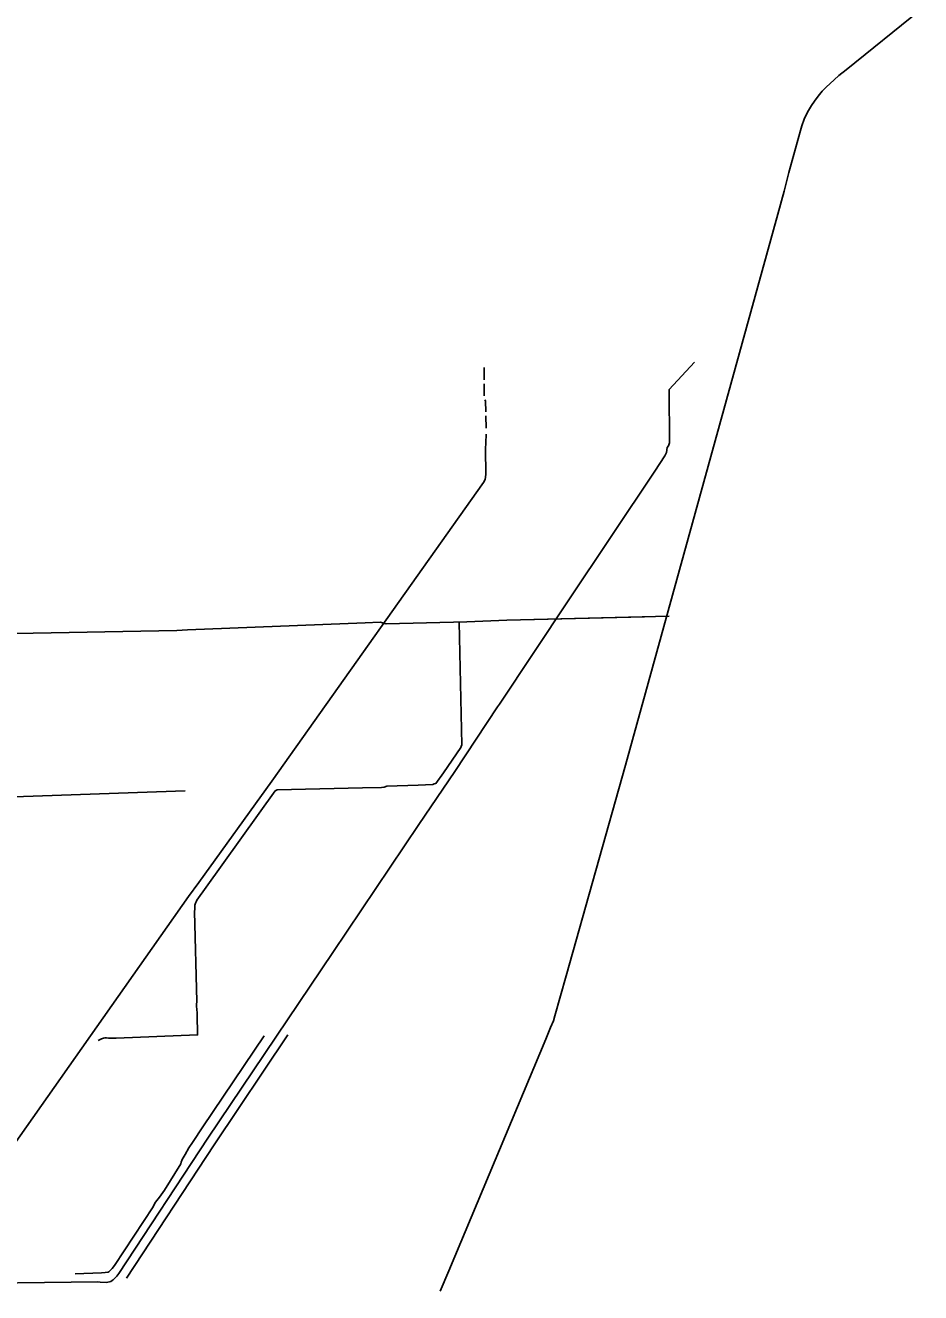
# Model space of a CAD drawing. Extents: x 1671357 to 13005564, y 567358 to 14261451.
# Drawn here: x 12758230.3 to 12758285.4, y 14259753.4 to 14259831.4 of the extents above; entities that cross this region are included whole.
import ezdxf

# ---------------------------------------------------------------- set-up
doc = ezdxf.new("R2010")
doc.units = 0
for name, color, linetype in [('31', 7, 'Continuous'), ('32', 7, 'Continuous'), ('40', 7, 'Continuous'), ('43', 7, 'Continuous')]:
    doc.layers.add(name, color=color, linetype=linetype)

msp = doc.modelspace()

# ---------------------------------------------------------------- linework, layer by layer
at = {"layer": '31'}
for points in [[(12758269.94, 14259795.077), (12758259.942, 14259794.816), (12758257.475, 14259794.719), (12758252.498, 14259794.597)], [(12758240.282, 14259794.229), (12758239.612, 14259794.196), (12758229.653, 14259793.999)], [(12758252.132, 14259794.69), (12758251.212, 14259794.655), (12758240.282, 14259794.229)], [(12758252.498, 14259794.597), (12758252.132, 14259794.69)]]:
    msp.add_lwpolyline(points, dxfattribs=at)
at = {"layer": '32'}
for points in [[(12758252.498, 14259794.597), (12758257.475, 14259794.719), (12758259.942, 14259794.816), (12758268.41, 14259795.037)], [(12758229.653, 14259793.999), (12758239.612, 14259794.196), (12758240.282, 14259794.229)], [(12758240.282, 14259794.229), (12758251.212, 14259794.655), (12758252.132, 14259794.69)], [(12758252.132, 14259794.69), (12758252.498, 14259794.597)], [(12758256.045, 14259785.423), (12758257.097, 14259786.981), (12758257.127, 14259787.047), (12758257.16, 14259787.159), (12758257.011, 14259794.704)], [(12758254.475, 14259784.672), (12758255.372, 14259784.705), (12758255.458, 14259784.754), (12758255.573, 14259784.772), (12758256.045, 14259785.423)], [(12758241.416, 14259778.389), (12758245.68, 14259784.309), (12758245.722, 14259784.349), (12758245.791, 14259784.384), (12758251.059, 14259784.504)], [(12758251.059, 14259784.504), (12758252.222, 14259784.531), (12758252.387, 14259784.549), (12758252.552, 14259784.599), (12758254.475, 14259784.672)], [(12758234.772, 14259768.95), (12758234.901, 14259769.017), (12758234.976, 14259769.057), (12758235.098, 14259769.093), (12758235.184, 14259769.107), (12758235.281, 14259769.107), (12758235.401, 14259769.099), (12758235.606, 14259769.1), (12758235.88, 14259769.103), (12758240.891, 14259769.295), (12758240.874, 14259770.546), (12758240.869, 14259770.706), (12758240.854, 14259770.81), (12758240.842, 14259770.908), (12758240.827, 14259771.027), (12758240.82, 14259771.101), (12758240.833, 14259771.172), (12758240.858, 14259771.344), (12758240.714, 14259776.902), (12758240.719, 14259777.035), (12758240.723, 14259777.275), (12758240.74, 14259777.351), (12758240.764, 14259777.415), (12758240.803, 14259777.494), (12758240.852, 14259777.583), (12758241.416, 14259778.389)], [(12758241.91, 14259762.525), (12758246.455, 14259769.31)], [(12758241.211, 14259763.642), (12758244.989, 14259769.247)], [(12758233.348, 14259754.6), (12758234.986, 14259754.654), (12758235.2, 14259754.669), (12758235.381, 14259754.699), (12758235.432, 14259754.722), (12758235.512, 14259754.791), (12758235.63, 14259754.92), (12758235.769, 14259755.112), (12758238.163, 14259758.712), (12758238.199, 14259758.822), (12758238.31, 14259759.002), (12758238.543, 14259759.308), (12758238.856, 14259759.743), (12758239.861, 14259761.366), (12758239.891, 14259761.474), (12758239.936, 14259761.619), (12758240.124, 14259761.942), (12758240.363, 14259762.337), (12758240.575, 14259762.675), (12758241.209, 14259763.638)], [(12758236.513, 14259754.333), (12758241.91, 14259762.525)]]:
    msp.add_lwpolyline(points, dxfattribs=at)
at = {"layer": '40'}
for points in [[(12758285.419, 14259832.395), (12758280.827, 14259828.689), (12758280.388, 14259828.342), (12758279.832, 14259827.843), (12758279.623, 14259827.644), (12758279.364, 14259827.373), (12758279.115, 14259827.083), (12758278.874, 14259826.766), (12758278.693, 14259826.493), (12758278.51, 14259826.2), (12758278.369, 14259825.92), (12758278.247, 14259825.656), (12758278.1, 14259825.246), (12758278.017, 14259824.951), (12758277.303, 14259822.366)], [(12758277.303, 14259822.366), (12758277.016, 14259821.218), (12758276.615, 14259819.816), (12758267.242, 14259785.891)], [(12758267.242, 14259785.891), (12758263.595, 14259772.927), (12758262.898, 14259770.468), (12758262.801, 14259770.16), (12758262.633, 14259769.753), (12758262.338, 14259769.035), (12758256.357, 14259754.774), (12758255.833, 14259753.529)]]:
    msp.add_lwpolyline(points, dxfattribs=at)
at = {"layer": '43'}
for points in [[(12758271.483, 14259810.708), (12758269.926, 14259809.016), (12758269.963, 14259805.74), (12758269.886, 14259805.548), (12758269.802, 14259805.442), (12758269.771, 14259805.142), (12758269.666, 14259804.93), (12758269.047, 14259803.995)], [(12758258.543, 14259810.375), (12758258.543, 14259809.625)], [(12758258.543, 14259809.375), (12758258.543, 14259808.625)], [(12758258.578, 14259808.385), (12758258.618, 14259808.322), (12758258.637, 14259807.647)], [(12758258.644, 14259807.397), (12758258.665, 14259806.647)], [(12758258.664, 14259806.281), (12758258.643, 14259805.731), (12758258.633, 14259805.371), (12758258.651, 14259803.79), (12758258.613, 14259803.491), (12758258.492, 14259803.302), (12758245.467, 14259784.916)], [(12758269.047, 14259803.995), (12758263.723, 14259796.005), (12758259.488, 14259789.644), (12758259.367, 14259789.498)], [(12758259.367, 14259789.498), (12758256.743, 14259785.5)], [(12758245.467, 14259784.916), (12758240.963, 14259778.669)], [(12758256.743, 14259785.5), (12758254.527, 14259782.243)], [(12758225.048, 14259784.104), (12758225.468, 14259783.809), (12758240.137, 14259784.325)], [(12758254.527, 14259782.243), (12758249.229, 14259774.373)], [(12758240.962, 14259778.668), (12758240.328, 14259777.809), (12758223.377, 14259753.759)], [(12758249.229, 14259774.373), (12758241.535, 14259762.944)], [(12758241.535, 14259762.944), (12758236.051, 14259754.617), (12758235.923, 14259754.453), (12758235.699, 14259754.226), (12758235.64, 14259754.175), (12758235.558, 14259754.13), (12758235.466, 14259754.095), (12758235.276, 14259754.06), (12758234.896, 14259754.079), (12758234.749, 14259754.097), (12758224.851, 14259753.968), (12758223.758, 14259753.943), (12758223.653, 14259753.918), (12758223.516, 14259753.851), (12758223.377, 14259753.759), (12758223.103, 14259753.433)]]:
    msp.add_lwpolyline(points, dxfattribs=at)

doc.saveas('drawing.dxf')
